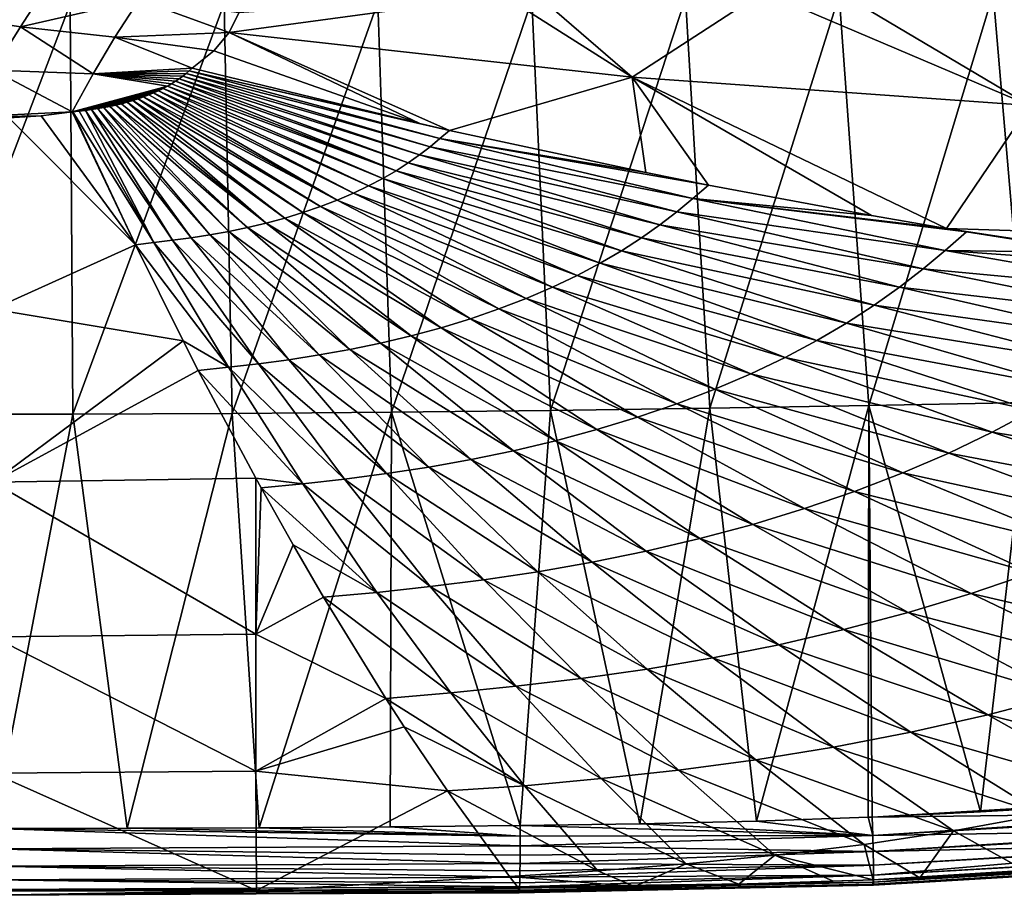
# Model space of a CAD drawing. Header units: metres. Extents: x -109 to 109, y -78 to 121.
# Tile 931 of 1056: x 77 to 85, y -64 to -57. Entities that reach past the tile are written whole.
import ezdxf

# ---------------------------------------------------------------- set-up
doc = ezdxf.new("R2010")
doc.units = ezdxf.units.M
doc.layers.add('solid_508554_SW0001', color=7, linetype='CONTINUOUS')

msp = doc.modelspace()

# ---------------------------------------------------------------- linework, layer by layer
at = {"layer": 'solid_508554_SW0001'}
for points in [[(76.720139, -57.305431, 32.535816), (76.957687, -56.939846, 33.169025), (75.953461, -57.183506, 32.741199)], [(77.676201, -57.085781, 32.905056), (76.957687, -56.939846, 33.169025), (76.720139, -57.305431, 32.535816)], [(84.790375, -56.950096, 32.163689), (83.279495, -57.00909, 32.376728), (84.846024, -57.940487, 30.319105)], [(80.606644, -57.051659, 32.717934), (78.477051, -57.192936, 32.670944), (78.40139, -57.351368, 32.395866)], [(80.606644, -57.051659, 32.717934), (78.40139, -57.351368, 32.395866), (81.64399, -57.712124, 31.388094)], [(80.882187, -57.050903, 32.684856), (80.606644, -57.051659, 32.717934), (81.64399, -57.712124, 31.388094)], [(80.835899, -57.091957, 11.142396), (82.074348, -57.071983, 11.17848), (80.987793, -60.394997, 12.791328)], [(82.700752, -57.024986, 32.454468), (80.882187, -57.050903, 32.684856), (81.64399, -57.712124, 31.388094)], [(82.074348, -57.071983, 11.17848), (82.269669, -60.376289, 12.824247), (80.987793, -60.394997, 12.791328)], [(82.700752, -57.024986, 32.454468), (81.64399, -57.712124, 31.388094), (84.846024, -57.940487, 30.319105)], [(82.074348, -57.071983, 11.17848), (83.312592, -57.052292, 11.226074), (82.269669, -60.376289, 12.824247)], [(83.312592, -57.052292, 11.226074), (83.551346, -60.353901, 12.865998), (82.269669, -60.376289, 12.824247)], [(83.279495, -57.00909, 32.376728), (82.700752, -57.024986, 32.454468), (84.846024, -57.940487, 30.319105)], [(83.312592, -57.052292, 11.226074), (84.550598, -57.037643, 11.283318), (83.551346, -60.353901, 12.865998)], [(84.550598, -57.037643, 11.283318), (84.83271, -60.330124, 12.913544), (83.551346, -60.353901, 12.865998)], [(84.550598, -57.037643, 11.283318), (85.7892, -57.033646, 11.338936), (84.83271, -60.330124, 12.913544)], [(77.120071, -57.124489, 11.090767), (77.141685, -60.422939, 12.74371), (75.858894, -60.422939, 12.743707)], [(75.880562, -57.124493, 11.090763), (77.120071, -57.124489, 11.090767), (75.858894, -60.422939, 12.743707)], [(77.478828, -57.389526, 32.378956), (77.676201, -57.085781, 32.905056), (76.720139, -57.305431, 32.535816)], [(77.120071, -57.124489, 11.090767), (78.359154, -57.11903, 11.099196), (77.141685, -60.422939, 12.74371)], [(78.359154, -57.11903, 11.099196), (78.424126, -60.41835, 12.751461), (77.141685, -60.422939, 12.74371)], [(78.40139, -57.351368, 32.395866), (77.676201, -57.085781, 32.905056), (77.478828, -57.389526, 32.378956)], [(78.40139, -57.351368, 32.395866), (78.477051, -57.192936, 32.670944), (77.676201, -57.085781, 32.905056)], [(78.359154, -57.11903, 11.099196), (79.597588, -57.10815, 11.116257), (78.424126, -60.41835, 12.751461)], [(79.597588, -57.10815, 11.116257), (79.706009, -60.409096, 12.767178), (78.424126, -60.41835, 12.751461)], [(79.597588, -57.10815, 11.116257), (80.835899, -57.091957, 11.142396), (79.706009, -60.409096, 12.767178)], [(80.835899, -57.091957, 11.142396), (80.987793, -60.394997, 12.791328), (79.706009, -60.409096, 12.767178)], [(76.501595, -57.654716, 31.913696), (76.720139, -57.305431, 32.535816), (75.953461, -57.183506, 32.741199)], [(77.305969, -57.684692, 31.853472), (76.720139, -57.305431, 32.535816), (76.501595, -57.654716, 31.913696)], [(77.305969, -57.684692, 31.853472), (77.478828, -57.389526, 32.378956), (76.720139, -57.305431, 32.535816)], [(78.103287, -57.640324, 31.898123), (77.478828, -57.389526, 32.378956), (77.305969, -57.684692, 31.853472)], [(78.277405, -57.500141, 32.138847), (78.40139, -57.351368, 32.395866), (77.478828, -57.389526, 32.378956)], [(78.103287, -57.640324, 31.898123), (78.277405, -57.500141, 32.138847), (77.478828, -57.389526, 32.378956)], [(79.93499, -58.085613, 30.927044), (78.40139, -57.351368, 32.395866), (78.277405, -57.500141, 32.138847)], [(80.174385, -58.140236, 30.798065), (81.64399, -57.712124, 31.388094), (78.40139, -57.351368, 32.395866)], [(79.93499, -58.085613, 30.927044), (80.174385, -58.140236, 30.798065), (78.40139, -57.351368, 32.395866)], [(79.93499, -58.085613, 30.927044), (78.277405, -57.500141, 32.138847), (78.103287, -57.640324, 31.898123)], [(77.135201, -57.990738, 31.291075), (76.501595, -57.654716, 31.913696), (76.25592, -58.034042, 31.213818)], [(77.135201, -57.990738, 31.291075), (77.305969, -57.684692, 31.853472), (76.501595, -57.654716, 31.913696)], [(77.903198, -57.783962, 31.648867), (77.305969, -57.684692, 31.853472), (77.135201, -57.990738, 31.291075)], [(78.078972, -57.661968, 31.860514), (78.103287, -57.640324, 31.898123), (77.305969, -57.684692, 31.853472)], [(78.053734, -57.683331, 31.823439), (78.078972, -57.661968, 31.860514), (77.305969, -57.684692, 31.853472)], [(78.027008, -57.704315, 31.787025), (78.053734, -57.683331, 31.823439), (77.305969, -57.684692, 31.853472)], [(77.998611, -57.724922, 31.75128), (78.027008, -57.704315, 31.787025), (77.305969, -57.684692, 31.853472)], [(77.968567, -57.745094, 31.716286), (77.998611, -57.724922, 31.75128), (77.305969, -57.684692, 31.853472)], [(77.93676, -57.764786, 31.682125), (77.968567, -57.745094, 31.716286), (77.305969, -57.684692, 31.853472)], [(77.903198, -57.783962, 31.648867), (77.93676, -57.764786, 31.682125), (77.305969, -57.684692, 31.853472)], [(79.933159, -58.336452, 30.457958), (78.027008, -57.704315, 31.787025), (77.998611, -57.724922, 31.75128)], [(80.017593, -58.271317, 30.571171), (78.053734, -57.683331, 31.823439), (78.027008, -57.704315, 31.787025)], [(80.017593, -58.271317, 30.571171), (78.027008, -57.704315, 31.787025), (79.933159, -58.336452, 30.457958)], [(80.097061, -58.20583, 30.68474), (78.078972, -57.661968, 31.860514), (78.053734, -57.683331, 31.823439)], [(80.097061, -58.20583, 30.68474), (78.053734, -57.683331, 31.823439), (80.017593, -58.271317, 30.571171)], [(79.93499, -58.085613, 30.927044), (78.103287, -57.640324, 31.898123), (78.078972, -57.661968, 31.860514)], [(79.93499, -58.085613, 30.927044), (78.078972, -57.661968, 31.860514), (80.174385, -58.140236, 30.798065)], [(80.097061, -58.20583, 30.68474), (80.174385, -58.140236, 30.798065), (78.078972, -57.661968, 31.860514)], [(77.867912, -57.802567, 31.6166), (77.903198, -57.783962, 31.648867), (77.135201, -57.990738, 31.291075)], [(79.637253, -58.526863, 30.126406), (77.903198, -57.783962, 31.648867), (77.867912, -57.802567, 31.6166)], [(79.743752, -58.464603, 30.234842), (77.93676, -57.764786, 31.682125), (77.903198, -57.783962, 31.648867)], [(79.743752, -58.464603, 30.234842), (77.903198, -57.783962, 31.648867), (79.637253, -58.526863, 30.126406)], [(79.743752, -58.464603, 30.234842), (77.968567, -57.745094, 31.716286), (77.93676, -57.764786, 31.682125)], [(79.842163, -58.401005, 30.34561), (77.998611, -57.724922, 31.75128), (77.968567, -57.745094, 31.716286)], [(79.842163, -58.401005, 30.34561), (77.968567, -57.745094, 31.716286), (79.743752, -58.464603, 30.234842)], [(79.933159, -58.336452, 30.457958), (77.998611, -57.724922, 31.75128), (79.842163, -58.401005, 30.34561)], [(80.174385, -58.140236, 30.798065), (81.75544, -58.480064, 29.934155), (81.64399, -57.712124, 31.388094)], [(84.176674, -58.9296, 28.570238), (84.846024, -57.940487, 30.319105), (81.64399, -57.712124, 31.388094)], [(83.571953, -58.82539, 28.915543), (84.176674, -58.9296, 28.570238), (81.64399, -57.712124, 31.388094)], [(82.258392, -58.580517, 29.654922), (83.571953, -58.82539, 28.915543), (81.64399, -57.712124, 31.388094)], [(81.75544, -58.480064, 29.934155), (82.258392, -58.580517, 29.654922), (81.64399, -57.712124, 31.388094)], [(77.830978, -57.820553, 31.585411), (77.867912, -57.802567, 31.6166), (77.135201, -57.990738, 31.291075)], [(77.792427, -57.837872, 31.555389), (77.830978, -57.820553, 31.585411), (77.135201, -57.990738, 31.291075)], [(77.752388, -57.854481, 31.526609), (77.792427, -57.837872, 31.555389), (77.135201, -57.990738, 31.291075)], [(77.71096, -57.870323, 31.499161), (77.752388, -57.854481, 31.526609), (77.135201, -57.990738, 31.291075)], [(79.270844, -58.70089, 29.82379), (77.752388, -57.854481, 31.526609), (77.71096, -57.870323, 31.499161)], [(79.270844, -58.70089, 29.82379), (77.792427, -57.837872, 31.555389), (77.752388, -57.854481, 31.526609)], [(79.400406, -58.645489, 29.92001), (77.830978, -57.820553, 31.585411), (77.792427, -57.837872, 31.555389)], [(79.400406, -58.645489, 29.92001), (77.792427, -57.837872, 31.555389), (79.270844, -58.70089, 29.82379)], [(79.522728, -58.587322, 30.021166), (77.867912, -57.802567, 31.6166), (77.830978, -57.820553, 31.585411)], [(79.522728, -58.587322, 30.021166), (77.830978, -57.820553, 31.585411), (79.400406, -58.645489, 29.92001)], [(79.637253, -58.526863, 30.126406), (77.867912, -57.802567, 31.6166), (79.522728, -58.587322, 30.021166)], [(77.668251, -57.885357, 31.473125), (77.71096, -57.870323, 31.499161), (77.135201, -57.990738, 31.291075)], [(77.624352, -57.89954, 31.448572), (77.668251, -57.885357, 31.473125), (77.135201, -57.990738, 31.291075)], [(77.579399, -57.912834, 31.42557), (77.624352, -57.89954, 31.448572), (77.135201, -57.990738, 31.291075)], [(77.533493, -57.925186, 31.404207), (77.579399, -57.912834, 31.42557), (77.135201, -57.990738, 31.291075)], [(77.486725, -57.936577, 31.384514), (77.533493, -57.925186, 31.404207), (77.135201, -57.990738, 31.291075)], [(77.439186, -57.946983, 31.366539), (77.486725, -57.936577, 31.384514), (77.135201, -57.990738, 31.291075)], [(77.390945, -57.956387, 31.350311), (77.439186, -57.946983, 31.366539), (77.135201, -57.990738, 31.291075)], [(78.39653, -58.953979, 29.387222), (77.439186, -57.946983, 31.366539), (77.390945, -57.956387, 31.350311)], [(78.548355, -58.922405, 29.441315), (77.486725, -57.936577, 31.384514), (77.439186, -57.946983, 31.366539)], [(78.548355, -58.922405, 29.441315), (77.439186, -57.946983, 31.366539), (78.39653, -58.953979, 29.387222)], [(78.699173, -58.886471, 29.503021), (77.533493, -57.925186, 31.404207), (77.486725, -57.936577, 31.384514)], [(78.699173, -58.886471, 29.503021), (77.486725, -57.936577, 31.384514), (78.548355, -58.922405, 29.441315)], [(78.699173, -58.886471, 29.503021), (77.579399, -57.912834, 31.42557), (77.533493, -57.925186, 31.404207)], [(78.847954, -58.846161, 29.572432), (77.624352, -57.89954, 31.448572), (77.579399, -57.912834, 31.42557)], [(78.847954, -58.846161, 29.572432), (77.579399, -57.912834, 31.42557), (78.699173, -58.886471, 29.503021)], [(78.993591, -58.801601, 29.649355), (77.668251, -57.885357, 31.473125), (77.624352, -57.89954, 31.448572)], [(78.993591, -58.801601, 29.649355), (77.624352, -57.89954, 31.448572), (78.847954, -58.846161, 29.572432)], [(79.134926, -58.753071, 29.733318), (77.71096, -57.870323, 31.499161), (77.668251, -57.885357, 31.473125)], [(79.134926, -58.753071, 29.733318), (77.668251, -57.885357, 31.473125), (78.993591, -58.801601, 29.649355)], [(79.270844, -58.70089, 29.82379), (77.71096, -57.870323, 31.499161), (79.134926, -58.753071, 29.733318)], [(84.176674, -58.9296, 28.570238), (87.336754, -59.030178, 27.442453), (84.846024, -57.940487, 30.319105)], [(76.887589, -58.022903, 31.233688), (77.135201, -57.990738, 31.291075), (76.25592, -58.034042, 31.213818)], [(76.626274, -58.039379, 31.2043), (76.887589, -58.022903, 31.233688), (76.25592, -58.034042, 31.213818)], [(77.646271, -59.060757, 29.203148), (76.887589, -58.022903, 31.233688), (76.626274, -58.039379, 31.2043)], [(77.646271, -59.060757, 29.203148), (77.135201, -57.990738, 31.291075), (76.887589, -58.022903, 31.233688)], [(77.141632, -57.989716, 31.293005), (77.390945, -57.956387, 31.350311), (77.135201, -57.990738, 31.291075)], [(77.646271, -59.060757, 29.203148), (77.141632, -57.989716, 31.293005), (77.135201, -57.990738, 31.291075)], [(77.141632, -57.989716, 31.293005), (77.342102, -57.964783, 31.335821), (77.390945, -57.956387, 31.350311)], [(77.141632, -57.989716, 31.293005), (77.292694, -57.972256, 31.322945), (77.342102, -57.964783, 31.335821)], [(77.141632, -57.989716, 31.293005), (77.242828, -57.97879, 31.311687), (77.292694, -57.972256, 31.322945)], [(77.141632, -57.989716, 31.293005), (77.192497, -57.984493, 31.301888), (77.242828, -57.97879, 31.311687)], [(77.793793, -59.042515, 29.235563), (77.192497, -57.984493, 31.301888), (77.141632, -57.989716, 31.293005)], [(77.793793, -59.042515, 29.235563), (77.141632, -57.989716, 31.293005), (77.646271, -59.060757, 29.203148)], [(77.793793, -59.042515, 29.235563), (77.242828, -57.97879, 31.311687), (77.192497, -57.984493, 31.301888)], [(77.943016, -59.024921, 29.26589), (77.292694, -57.972256, 31.322945), (77.242828, -57.97879, 31.311687)], [(77.943016, -59.024921, 29.26589), (77.242828, -57.97879, 31.311687), (77.793793, -59.042515, 29.235563)], [(78.093315, -59.004784, 29.300379), (77.342102, -57.964783, 31.335821), (77.292694, -57.972256, 31.322945)], [(78.093315, -59.004784, 29.300379), (77.292694, -57.972256, 31.322945), (77.943016, -59.024921, 29.26589)], [(78.244652, -58.9813, 29.340508), (77.390945, -57.956387, 31.350311), (77.342102, -57.964783, 31.335821)], [(78.244652, -58.9813, 29.340508), (77.342102, -57.964783, 31.335821), (78.093315, -59.004784, 29.300379)], [(78.39653, -58.953979, 29.387222), (77.390945, -57.956387, 31.350311), (78.244652, -58.9813, 29.340508)], [(76.498291, -59.578777, 28.155458), (77.646271, -59.060757, 29.203148), (76.626274, -58.039379, 31.2043)], [(80.097061, -58.20583, 30.68474), (81.75544, -58.480064, 29.934155), (80.174385, -58.140236, 30.798065)], [(80.097061, -58.20583, 30.68474), (80.017593, -58.271317, 30.571171), (82.133896, -58.687794, 29.470415)], [(80.097061, -58.20583, 30.68474), (82.258392, -58.580517, 29.654922), (81.75544, -58.480064, 29.934155)], [(80.097061, -58.20583, 30.68474), (82.133896, -58.687794, 29.470415), (82.258392, -58.580517, 29.654922)], [(79.933159, -58.336452, 30.457958), (79.842163, -58.401005, 30.34561), (81.867653, -58.900452, 29.102173)], [(80.017593, -58.271317, 30.571171), (79.933159, -58.336452, 30.457958), (82.004814, -58.794468, 29.286026)], [(79.933159, -58.336452, 30.457958), (81.867653, -58.900452, 29.102173), (82.004814, -58.794468, 29.286026)], [(80.017593, -58.271317, 30.571171), (82.004814, -58.794468, 29.286026), (82.133896, -58.687794, 29.470415)], [(79.842163, -58.401005, 30.34561), (79.743752, -58.464603, 30.234842), (81.719872, -59.005386, 28.919704)], [(79.842163, -58.401005, 30.34561), (81.719872, -59.005386, 28.919704), (81.867653, -58.900452, 29.102173)], [(79.743752, -58.464603, 30.234842), (79.637253, -58.526863, 30.126406), (81.560066, -59.108704, 28.739796)], [(79.743752, -58.464603, 30.234842), (81.560066, -59.108704, 28.739796), (81.719872, -59.005386, 28.919704)], [(79.637253, -58.526863, 30.126406), (79.522728, -58.587322, 30.021166), (81.387154, -59.209805, 28.563679)], [(79.637253, -58.526863, 30.126406), (81.387154, -59.209805, 28.563679), (81.560066, -59.108704, 28.739796)], [(82.133896, -58.687794, 29.470415), (83.571953, -58.82539, 28.915543), (82.258392, -58.580517, 29.654922)], [(79.400406, -58.645489, 29.92001), (79.270844, -58.70089, 29.82379), (81.002663, -59.402351, 28.228502)], [(79.522728, -58.587322, 30.021166), (79.400406, -58.645489, 29.92001), (81.201225, -59.307945, 28.392765)], [(79.400406, -58.645489, 29.92001), (81.002663, -59.402351, 28.228502), (81.201225, -59.307945, 28.392765)], [(79.522728, -58.587322, 30.021166), (81.201225, -59.307945, 28.392765), (81.387154, -59.209805, 28.563679)], [(79.270844, -58.70089, 29.82379), (79.134926, -58.753071, 29.733318), (80.792351, -59.492275, 28.072275)], [(79.270844, -58.70089, 29.82379), (80.792351, -59.492275, 28.072275), (81.002663, -59.402351, 28.228502)], [(82.133896, -58.687794, 29.470415), (82.004814, -58.794468, 29.286026), (84.165215, -59.106014, 28.222857)], [(82.133896, -58.687794, 29.470415), (84.176674, -58.9296, 28.570238), (83.571953, -58.82539, 28.915543)], [(82.133896, -58.687794, 29.470415), (84.336266, -58.956203, 28.478592), (84.176674, -58.9296, 28.570238)], [(82.133896, -58.687794, 29.470415), (84.165215, -59.106014, 28.222857), (84.336266, -58.956203, 28.478592)], [(78.993591, -58.801601, 29.649355), (78.847954, -58.846161, 29.572432), (80.3423, -59.655762, 27.789108)], [(79.134926, -58.753071, 29.733318), (78.993591, -58.801601, 29.649355), (80.571732, -59.576977, 27.925404)], [(78.993591, -58.801601, 29.649355), (80.3423, -59.655762, 27.789108), (80.571732, -59.576977, 27.925404)], [(79.134926, -58.753071, 29.733318), (80.571732, -59.576977, 27.925404), (80.792351, -59.492275, 28.072275)], [(82.004814, -58.794468, 29.286026), (81.867653, -58.900452, 29.102173), (83.98658, -59.254589, 27.967926)], [(82.004814, -58.794468, 29.286026), (83.98658, -59.254589, 27.967926), (84.165215, -59.106014, 28.222857)], [(78.699173, -58.886471, 29.503021), (78.548355, -58.922405, 29.441315), (79.864334, -59.793591, 27.551603)], [(78.847954, -58.846161, 29.572432), (78.699173, -58.886471, 29.503021), (80.105881, -59.728119, 27.664257)], [(78.699173, -58.886471, 29.503021), (79.864334, -59.793591, 27.551603), (80.105881, -59.728119, 27.664257)], [(78.847954, -58.846161, 29.572432), (80.105881, -59.728119, 27.664257), (80.3423, -59.655762, 27.789108)], [(78.39653, -58.953979, 29.387222), (78.244652, -58.9813, 29.340508), (79.372894, -59.903229, 27.363642)], [(78.548355, -58.922405, 29.441315), (78.39653, -58.953979, 29.387222), (79.619446, -59.851952, 27.45145)], [(78.39653, -58.953979, 29.387222), (79.372894, -59.903229, 27.363642), (79.619446, -59.851952, 27.45145)], [(78.548355, -58.922405, 29.441315), (79.619446, -59.851952, 27.45145), (79.864334, -59.793591, 27.551603)], [(81.867653, -58.900452, 29.102173), (81.719872, -59.005386, 28.919704), (83.796814, -59.40202, 27.713713)], [(81.867653, -58.900452, 29.102173), (83.796814, -59.40202, 27.713713), (83.98658, -59.254589, 27.967926)], [(84.165215, -59.106014, 28.222857), (85.392075, -59.122776, 27.866833), (84.336266, -58.956203, 28.478592)], [(86.406837, -59.26741, 27.269941), (87.336754, -59.030178, 27.442453), (84.176674, -58.9296, 28.570238)], [(85.392075, -59.122776, 27.866833), (86.406837, -59.26741, 27.269941), (84.176674, -58.9296, 28.570238)], [(84.336266, -58.956203, 28.478592), (85.392075, -59.122776, 27.866833), (84.176674, -58.9296, 28.570238)], [(77.793793, -59.042515, 29.235563), (77.646271, -59.060757, 29.203148), (78.393723, -60.04649, 27.117081)], [(77.943016, -59.024921, 29.26589), (77.793793, -59.042515, 29.235563), (78.636192, -60.018188, 27.166481)], [(77.793793, -59.042515, 29.235563), (78.393723, -60.04649, 27.117081), (78.636192, -60.018188, 27.166481)], [(78.093315, -59.004784, 29.300379), (77.943016, -59.024921, 29.26589), (78.880379, -59.985634, 27.22258)], [(77.943016, -59.024921, 29.26589), (78.636192, -60.018188, 27.166481), (78.880379, -59.985634, 27.22258)], [(78.244652, -58.9813, 29.340508), (78.093315, -59.004784, 29.300379), (79.126213, -59.947575, 27.287783)], [(78.093315, -59.004784, 29.300379), (78.880379, -59.985634, 27.22258), (79.126213, -59.947575, 27.287783)], [(78.244652, -58.9813, 29.340508), (79.126213, -59.947575, 27.287783), (79.372894, -59.903229, 27.363642)], [(81.719872, -59.005386, 28.919704), (81.560066, -59.108704, 28.739796), (83.592415, -59.547825, 27.461412)], [(81.719872, -59.005386, 28.919704), (83.592415, -59.547825, 27.461412), (83.796814, -59.40202, 27.713713)], [(76.498291, -59.578777, 28.155458), (78.029907, -59.833317, 27.590302), (77.646271, -59.060757, 29.203148)], [(77.646271, -59.060757, 29.203148), (78.029907, -59.833317, 27.590302), (78.393723, -60.04649, 27.117081)], [(81.560066, -59.108704, 28.739796), (81.387154, -59.209805, 28.563679), (83.371437, -59.691242, 27.212666)], [(81.560066, -59.108704, 28.739796), (83.371437, -59.691242, 27.212666), (83.592415, -59.547825, 27.461412)], [(84.165215, -59.106014, 28.222857), (83.98658, -59.254589, 27.967926), (86.189316, -59.461082, 26.943279)], [(84.165215, -59.106014, 28.222857), (86.406837, -59.26741, 27.269941), (85.392075, -59.122776, 27.866833)], [(84.165215, -59.106014, 28.222857), (86.189316, -59.461082, 26.943279), (86.406837, -59.26741, 27.269941)], [(81.387154, -59.209805, 28.563679), (81.201225, -59.307945, 28.392765), (83.132408, -59.831444, 26.969187)], [(81.387154, -59.209805, 28.563679), (83.132408, -59.831444, 26.969187), (83.371437, -59.691242, 27.212666)], [(83.98658, -59.254589, 27.967926), (83.796814, -59.40202, 27.713713), (85.961273, -59.652966, 26.618208)], [(83.98658, -59.254589, 27.967926), (85.961273, -59.652966, 26.618208), (86.189316, -59.461082, 26.943279)], [(81.201225, -59.307945, 28.392765), (81.002663, -59.402351, 28.228502), (82.875435, -59.967426, 26.732927)], [(81.201225, -59.307945, 28.392765), (82.875435, -59.967426, 26.732927), (83.132408, -59.831444, 26.969187)], [(81.002663, -59.402351, 28.228502), (80.792351, -59.492275, 28.072275), (82.601021, -60.098137, 26.505886)], [(81.002663, -59.402351, 28.228502), (82.601021, -60.098137, 26.505886), (82.875435, -59.967426, 26.732927)], [(83.796814, -59.40202, 27.713713), (83.592415, -59.547825, 27.461412), (85.719109, -59.843128, 26.294065)], [(83.796814, -59.40202, 27.713713), (85.719109, -59.843128, 26.294065), (85.961273, -59.652966, 26.618208)], [(80.792351, -59.492275, 28.072275), (80.571732, -59.576977, 27.925404), (82.310394, -60.222546, 26.28997)], [(80.792351, -59.492275, 28.072275), (82.310394, -60.222546, 26.28997), (82.601021, -60.098137, 26.505886)], [(76.498291, -59.578777, 28.155458), (76.498718, -60.970955, 25.070768), (78.029907, -59.833317, 27.590302)], [(80.571732, -59.576977, 27.925404), (80.3423, -59.655762, 27.789108), (82.005508, -60.339645, 26.08699)], [(80.571732, -59.576977, 27.925404), (82.005508, -60.339645, 26.08699), (82.310394, -60.222546, 26.28997)], [(83.592415, -59.547825, 27.461412), (83.371437, -59.691242, 27.212666), (85.458374, -60.030941, 25.972406)], [(83.592415, -59.547825, 27.461412), (85.458374, -60.030941, 25.972406), (85.719109, -59.843128, 26.294065)], [(80.3423, -59.655762, 27.789108), (80.105881, -59.728119, 27.664257), (81.688423, -60.448486, 25.89863)], [(80.3423, -59.655762, 27.789108), (81.688423, -60.448486, 25.89863), (82.005508, -60.339645, 26.08699)], [(80.105881, -59.728119, 27.664257), (79.864334, -59.793591, 27.551603), (81.361618, -60.548367, 25.726067)], [(80.105881, -59.728119, 27.664257), (81.361618, -60.548367, 25.726067), (81.688423, -60.448486, 25.89863)], [(83.371437, -59.691242, 27.212666), (83.132408, -59.831444, 26.969187), (85.17662, -60.215401, 25.655323)], [(83.371437, -59.691242, 27.212666), (85.17662, -60.215401, 25.655323), (85.458374, -60.030941, 25.972406)], [(76.498718, -60.970955, 25.070768), (78.152, -60.071575, 27.072598), (78.029907, -59.833317, 27.590302)], [(78.029907, -59.833317, 27.590302), (78.152, -60.071575, 27.072598), (78.393723, -60.04649, 27.117081)], [(79.864334, -59.793591, 27.551603), (79.619446, -59.851952, 27.45145), (81.027672, -60.638657, 25.570326)], [(79.864334, -59.793591, 27.551603), (81.027672, -60.638657, 25.570326), (81.361618, -60.548367, 25.726067)], [(83.132408, -59.831444, 26.969187), (82.875435, -59.967426, 26.732927), (84.871964, -60.395451, 25.345011)], [(83.132408, -59.831444, 26.969187), (84.871964, -60.395451, 25.345011), (85.17662, -60.215401, 25.655323)], [(79.372894, -59.903229, 27.363642), (79.126213, -59.947575, 27.287783), (80.347954, -60.789574, 25.310301)], [(79.619446, -59.851952, 27.45145), (79.372894, -59.903229, 27.363642), (80.689011, -60.719048, 25.431812)], [(79.372894, -59.903229, 27.363642), (80.347954, -60.789574, 25.310301), (80.689011, -60.719048, 25.431812)], [(79.619446, -59.851952, 27.45145), (80.689011, -60.719048, 25.431812), (81.027672, -60.638657, 25.570326)], [(78.880379, -59.985634, 27.22258), (78.636192, -60.018188, 27.166481), (79.666321, -60.902496, 25.114805)], [(79.126213, -59.947575, 27.287783), (78.880379, -59.985634, 27.22258), (80.006607, -60.850433, 25.205229)], [(78.880379, -59.985634, 27.22258), (79.666321, -60.902496, 25.114805), (80.006607, -60.850433, 25.205229)], [(79.126213, -59.947575, 27.287783), (80.006607, -60.850433, 25.205229), (80.347954, -60.789574, 25.310301)], [(82.875435, -59.967426, 26.732927), (82.601021, -60.098137, 26.505886), (84.544502, -60.569801, 25.043938)], [(82.875435, -59.967426, 26.732927), (84.544502, -60.569801, 25.043938), (84.871964, -60.395451, 25.345011)], [(76.498718, -60.970955, 25.070768), (78.614334, -60.940289, 25.092907), (78.152, -60.071575, 27.072598)], [(78.393723, -60.04649, 27.117081), (78.152, -60.071575, 27.072598), (78.992416, -60.985142, 24.968109)], [(78.152, -60.071575, 27.072598), (78.614334, -60.940289, 25.092907), (78.992416, -60.985142, 24.968109)], [(78.636192, -60.018188, 27.166481), (78.393723, -60.04649, 27.117081), (79.328217, -60.946835, 25.036871)], [(78.393723, -60.04649, 27.117081), (78.992416, -60.985142, 24.968109), (79.328217, -60.946835, 25.036871)], [(78.636192, -60.018188, 27.166481), (79.328217, -60.946835, 25.036871), (79.666321, -60.902496, 25.114805)], [(82.601021, -60.098137, 26.505886), (82.310394, -60.222546, 26.28997), (84.194862, -60.737118, 24.754642)], [(82.601021, -60.098137, 26.505886), (84.194862, -60.737118, 24.754642), (84.544502, -60.569801, 25.043938)], [(82.310394, -60.222546, 26.28997), (82.005508, -60.339645, 26.08699), (83.824577, -60.896095, 24.479532)], [(82.310394, -60.222546, 26.28997), (83.824577, -60.896095, 24.479532), (84.194862, -60.737118, 24.754642)], [(80.74279, -63.734459, 14.483227), (79.706009, -60.409096, 12.767178), (80.987793, -60.394997, 12.791328)], [(81.706886, -63.720402, 14.49845), (80.74279, -63.734459, 14.483227), (80.987793, -60.394997, 12.791328)], [(81.706886, -63.720402, 14.49845), (80.987793, -60.394997, 12.791328), (82.269669, -60.376289, 12.824247)], [(82.005508, -60.339645, 26.08699), (81.688423, -60.448486, 25.89863), (83.436081, -61.04546, 24.22089)], [(82.646118, -63.698792, 14.513657), (81.706886, -63.720402, 14.49845), (82.269669, -60.376289, 12.824247)], [(82.005508, -60.339645, 26.08699), (83.436081, -61.04546, 24.22089), (83.824577, -60.896095, 24.479532)], [(82.646118, -63.698792, 14.513657), (82.269669, -60.376289, 12.824247), (83.551346, -60.353901, 12.865998)], [(83.544655, -63.667774, 14.526951), (82.646118, -63.698792, 14.513657), (83.551346, -60.353901, 12.865998)], [(83.577591, -63.666416, 14.527399), (83.544655, -63.667774, 14.526951), (83.551346, -60.353901, 12.865998)], [(84.449257, -63.625027, 14.538247), (83.551346, -60.353901, 12.865998), (84.83271, -60.330124, 12.913544)], [(84.449257, -63.625027, 14.538247), (83.577591, -63.666416, 14.527399), (83.551346, -60.353901, 12.865998)], [(85.406647, -63.56852, 14.547657), (84.449257, -63.625027, 14.538247), (84.83271, -60.330124, 12.913544)], [(84.871964, -60.395451, 25.345011), (84.544502, -60.569801, 25.043938), (86.605309, -60.906464, 23.69405)], [(76.500008, -63.758892, 14.451833), (75.858894, -60.422939, 12.743707), (77.141685, -60.422939, 12.74371)], [(77.578415, -63.757393, 14.453883), (76.500008, -63.758892, 14.451833), (77.141685, -60.422939, 12.74371)], [(77.578415, -63.757393, 14.453883), (77.141685, -60.422939, 12.74371), (78.424126, -60.41835, 12.751461)], [(78.642204, -63.752926, 14.459909), (77.578415, -63.757393, 14.453883), (78.424126, -60.41835, 12.751461)], [(78.642204, -63.752926, 14.459909), (78.424126, -60.41835, 12.751461), (79.706009, -60.409096, 12.767178)], [(79.696686, -63.745358, 14.469748), (78.642204, -63.752926, 14.459909), (79.706009, -60.409096, 12.767178)], [(80.74279, -63.734459, 14.483227), (79.696686, -63.745358, 14.469748), (79.706009, -60.409096, 12.767178)], [(81.688423, -60.448486, 25.89863), (81.361618, -60.548367, 25.726067), (83.031967, -61.184021, 23.980831)], [(81.688423, -60.448486, 25.89863), (83.031967, -61.184021, 23.980831), (83.436081, -61.04546, 24.22089)], [(81.361618, -60.548367, 25.726067), (81.027672, -60.638657, 25.570326), (82.615356, -61.310894, 23.760834)], [(81.361618, -60.548367, 25.726067), (82.615356, -61.310894, 23.760834), (83.031967, -61.184021, 23.980831)], [(81.027672, -60.638657, 25.570326), (80.689011, -60.719048, 25.431812), (82.189468, -61.425297, 23.562178)], [(81.027672, -60.638657, 25.570326), (82.189468, -61.425297, 23.562178), (82.615356, -61.310894, 23.760834)], [(84.544502, -60.569801, 25.043938), (84.194862, -60.737118, 24.754642), (86.208061, -61.120167, 23.328886)], [(84.544502, -60.569801, 25.043938), (86.208061, -61.120167, 23.328886), (86.605309, -60.906464, 23.69405)], [(80.689011, -60.719048, 25.431812), (80.347954, -60.789574, 25.310301), (81.757401, -61.526859, 23.385355)], [(80.689011, -60.719048, 25.431812), (81.757401, -61.526859, 23.385355), (82.189468, -61.425297, 23.562178)], [(80.347954, -60.789574, 25.310301), (80.006607, -60.850433, 25.205229), (81.32206, -61.615627, 23.230062)], [(80.347954, -60.789574, 25.310301), (81.32206, -61.615627, 23.230062), (81.757401, -61.526859, 23.385355)], [(84.194862, -60.737118, 24.754642), (83.824577, -60.896095, 24.479532), (85.783943, -61.324734, 22.978008)], [(84.194862, -60.737118, 24.754642), (85.783943, -61.324734, 22.978008), (86.208061, -61.120167, 23.328886)], [(80.006607, -60.850433, 25.205229), (79.666321, -60.902496, 25.114805), (80.886131, -61.691879, 23.095573)], [(80.006607, -60.850433, 25.205229), (80.886131, -61.691879, 23.095573), (81.32206, -61.615627, 23.230062)], [(76.498718, -60.970955, 25.070768), (78.61483, -62.193741, 21.966261), (78.614334, -60.940289, 25.092907)], [(78.614334, -60.940289, 25.092907), (78.657089, -61.017941, 24.908285), (78.992416, -60.985142, 24.968109)], [(78.61483, -62.193741, 21.966261), (78.657089, -61.017941, 24.908285), (78.614334, -60.940289, 25.092907)], [(79.328217, -60.946835, 25.036871), (78.992416, -60.985142, 24.968109), (80.019112, -61.811562, 22.87941)], [(79.666321, -60.902496, 25.114805), (79.328217, -60.946835, 25.036871), (80.451332, -61.756737, 22.979603)], [(79.328217, -60.946835, 25.036871), (80.019112, -61.811562, 22.87941), (80.451332, -61.756737, 22.979603)], [(79.666321, -60.902496, 25.114805), (80.451332, -61.756737, 22.979603), (80.886131, -61.691879, 23.095573)], [(83.824577, -60.896095, 24.479532), (83.436081, -61.04546, 24.22089), (85.334747, -61.518562, 22.644299)], [(83.824577, -60.896095, 24.479532), (85.334747, -61.518562, 22.644299), (85.783943, -61.324734, 22.978008)], [(76.498718, -60.970955, 25.070768), (76.499146, -62.215839, 21.950541), (78.61483, -62.193741, 21.966261)], [(78.61483, -62.193741, 21.966261), (78.914474, -61.475811, 23.791307), (78.657089, -61.017941, 24.908285)], [(78.992416, -60.985142, 24.968109), (78.657089, -61.017941, 24.908285), (79.589676, -61.858524, 22.790789)], [(78.657089, -61.017941, 24.908285), (78.914474, -61.475811, 23.791307), (79.589676, -61.858524, 22.790789)], [(78.992416, -60.985142, 24.968109), (79.589676, -61.858524, 22.790789), (80.019112, -61.811562, 22.87941)], [(83.436081, -61.04546, 24.22089), (83.031967, -61.184021, 23.980831), (84.863365, -61.700119, 22.33049)], [(83.436081, -61.04546, 24.22089), (84.863365, -61.700119, 22.33049), (85.334747, -61.518562, 22.644299)], [(83.031967, -61.184021, 23.980831), (82.615356, -61.310894, 23.760834), (84.372902, -61.867966, 22.03911)], [(83.031967, -61.184021, 23.980831), (84.372902, -61.867966, 22.03911), (84.863365, -61.700119, 22.33049)], [(82.615356, -61.310894, 23.760834), (82.189468, -61.425297, 23.562178), (83.867058, -62.021069, 21.771917)], [(82.615356, -61.310894, 23.760834), (83.867058, -62.021069, 21.771917), (84.372902, -61.867966, 22.03911)], [(82.189468, -61.425297, 23.562178), (81.757401, -61.526859, 23.385355), (83.349724, -62.158504, 21.530436)], [(82.189468, -61.425297, 23.562178), (83.349724, -62.158504, 21.530436), (83.867058, -62.021069, 21.771917)], [(78.61483, -62.193741, 21.966261), (79.159592, -61.896549, 22.718712), (78.914474, -61.475811, 23.791307)], [(78.914474, -61.475811, 23.791307), (79.159592, -61.896549, 22.718712), (79.589676, -61.858524, 22.790789)], [(81.757401, -61.526859, 23.385355), (81.32206, -61.615627, 23.230062), (82.824585, -62.279873, 21.315235)], [(81.757401, -61.526859, 23.385355), (82.824585, -62.279873, 21.315235), (83.349724, -62.158504, 21.530436)], [(81.32206, -61.615627, 23.230062), (80.886131, -61.691879, 23.095573), (82.295158, -62.385277, 21.125938)], [(81.32206, -61.615627, 23.230062), (82.295158, -62.385277, 21.125938), (82.824585, -62.279873, 21.315235)], [(80.886131, -61.691879, 23.095573), (80.451332, -61.756737, 22.979603), (81.764679, -62.475109, 20.961657)], [(80.886131, -61.691879, 23.095573), (81.764679, -62.475109, 20.961657), (82.295158, -62.385277, 21.125938)], [(84.863365, -61.700119, 22.33049), (84.372902, -61.867966, 22.03911), (86.287292, -62.311108, 20.420231)], [(80.019112, -61.811562, 22.87941), (79.589676, -61.858524, 22.790789), (80.708649, -62.614021, 20.696569)], [(80.451332, -61.756737, 22.979603), (80.019112, -61.811562, 22.87941), (81.235245, -62.550785, 20.819633)], [(80.019112, -61.811562, 22.87941), (80.708649, -62.614021, 20.696569), (81.235245, -62.550785, 20.819633)], [(80.451332, -61.756737, 22.979603), (81.235245, -62.550785, 20.819633), (81.764679, -62.475109, 20.961657)], [(78.61483, -62.193741, 21.966261), (79.66188, -62.712112, 20.493916), (79.159592, -61.896549, 22.718712)], [(79.589676, -61.858524, 22.790789), (79.159592, -61.896549, 22.718712), (80.185211, -62.667515, 20.58741)], [(79.159592, -61.896549, 22.718712), (79.66188, -62.712112, 20.493916), (80.185211, -62.667515, 20.58741)], [(79.589676, -61.858524, 22.790789), (80.185211, -62.667515, 20.58741), (80.708649, -62.614021, 20.696569)], [(84.372902, -61.867966, 22.03911), (83.867058, -62.021069, 21.771917), (85.710876, -62.50782, 20.077721)], [(84.372902, -61.867966, 22.03911), (85.710876, -62.50782, 20.077721), (86.287292, -62.311108, 20.420231)], [(83.867058, -62.021069, 21.771917), (83.349724, -62.158504, 21.530436), (85.11615, -62.686211, 19.763344)], [(83.867058, -62.021069, 21.771917), (85.11615, -62.686211, 19.763344), (85.710876, -62.50782, 20.077721)], [(76.499146, -62.215839, 21.950541), (78.61483, -63.297272, 18.813532), (78.61483, -62.193741, 21.966261)], [(76.499146, -62.215839, 21.950541), (76.499573, -63.313438, 18.794777), (78.61483, -63.297272, 18.813532)], [(78.61483, -62.193741, 21.966261), (78.61483, -63.297272, 18.813532), (79.66188, -62.712112, 20.493916)], [(83.349724, -62.158504, 21.530436), (82.824585, -62.279873, 21.315235), (84.507614, -62.845253, 19.478867)], [(83.349724, -62.158504, 21.530436), (84.507614, -62.845253, 19.478867), (85.11615, -62.686211, 19.763344)], [(82.824585, -62.279873, 21.315235), (82.295158, -62.385277, 21.125938), (83.88958, -62.984543, 19.224955)], [(82.824585, -62.279873, 21.315235), (83.88958, -62.984543, 19.224955), (84.507614, -62.845253, 19.478867)], [(82.295158, -62.385277, 21.125938), (81.764679, -62.475109, 20.961657), (83.266159, -63.104301, 19.001173)], [(82.295158, -62.385277, 21.125938), (83.266159, -63.104301, 19.001173), (83.88958, -62.984543, 19.224955)], [(81.764679, -62.475109, 20.961657), (81.235245, -62.550785, 20.819633), (82.641144, -63.205093, 18.80649)], [(81.764679, -62.475109, 20.961657), (82.641144, -63.205093, 18.80649), (83.266159, -63.104301, 19.001173)], [(80.708649, -62.614021, 20.696569), (80.185211, -62.667515, 20.58741), (81.395973, -63.357334, 18.491018)], [(81.235245, -62.550785, 20.819633), (80.708649, -62.614021, 20.696569), (82.017036, -63.288719, 18.637712)], [(80.708649, -62.614021, 20.696569), (81.395973, -63.357334, 18.491018), (82.017036, -63.288719, 18.637712)], [(81.235245, -62.550785, 20.819633), (82.017036, -63.288719, 18.637712), (82.641144, -63.205093, 18.80649)], [(80.185211, -62.667515, 20.58741), (79.66188, -62.712112, 20.493916), (80.778381, -63.414268, 18.360546)], [(80.185211, -62.667515, 20.58741), (80.778381, -63.414268, 18.360546), (81.395973, -63.357334, 18.491018)], [(85.11615, -62.686211, 19.763344), (84.507614, -62.845253, 19.478867), (86.361015, -63.313728, 17.739046)], [(78.61483, -63.297272, 18.813532), (79.809746, -62.940315, 19.832115), (79.66188, -62.712112, 20.493916)], [(79.66188, -62.712112, 20.493916), (79.809746, -62.940315, 19.832115), (80.778381, -63.414268, 18.360546)], [(84.507614, -62.845253, 19.478867), (83.88958, -62.984543, 19.224955), (85.661034, -63.492584, 17.410908)], [(84.507614, -62.845253, 19.478867), (85.661034, -63.492584, 17.410908), (86.361015, -63.313728, 17.739046)], [(78.61483, -63.297272, 18.813532), (80.15815, -63.45676, 18.260576), (79.809746, -62.940315, 19.832115)], [(79.809746, -62.940315, 19.832115), (80.15815, -63.45676, 18.260576), (80.778381, -63.414268, 18.360546)], [(83.88958, -62.984543, 19.224955), (83.266159, -63.104301, 19.001173), (84.949921, -63.647312, 17.117476)], [(83.88958, -62.984543, 19.224955), (84.949921, -63.647312, 17.117476), (85.661034, -63.492584, 17.410908)], [(83.266159, -63.104301, 19.001173), (82.641144, -63.205093, 18.80649), (84.232437, -63.77832, 16.858307)], [(83.266159, -63.104301, 19.001173), (84.232437, -63.77832, 16.858307), (84.949921, -63.647312, 17.117476)], [(82.641144, -63.205093, 18.80649), (82.017036, -63.288719, 18.637712), (83.512962, -63.886421, 16.632284)], [(82.641144, -63.205093, 18.80649), (83.512962, -63.886421, 16.632284), (84.232437, -63.77832, 16.858307)], [(76.499573, -63.313438, 18.794777), (78.620361, -64.257927, 15.613933), (78.61483, -63.297272, 18.813532)], [(76.499573, -63.313438, 18.794777), (76.5, -64.263756, 15.603423), (78.620361, -64.257927, 15.613933)], [(78.61483, -63.297272, 18.813532), (78.620361, -64.257927, 15.613933), (80.15815, -63.45676, 18.260576)], [(82.017036, -63.288719, 18.637712), (81.395973, -63.357334, 18.491018), (82.794411, -63.973934, 16.435822)], [(82.017036, -63.288719, 18.637712), (82.794411, -63.973934, 16.435822), (83.512962, -63.886421, 16.632284)], [(80.778381, -63.414268, 18.360546), (80.15815, -63.45676, 18.260576), (81.36805, -64.099571, 16.112026)], [(81.395973, -63.357334, 18.491018), (80.778381, -63.414268, 18.360546), (82.079262, -64.043602, 16.264612)], [(80.778381, -63.414268, 18.360546), (81.36805, -64.099571, 16.112026), (82.079262, -64.043602, 16.264612)], [(81.395973, -63.357334, 18.491018), (82.079262, -64.043602, 16.264612), (82.794411, -63.973934, 16.435822)], [(78.620361, -64.257927, 15.613933), (80.657951, -64.146179, 15.975979), (80.15815, -63.45676, 18.260576)], [(80.15815, -63.45676, 18.260576), (80.657951, -64.146179, 15.975979), (81.36805, -64.099571, 16.112026)], [(85.406647, -63.56852, 14.547657), (86.400932, -63.498409, 14.553581), (83.577591, -63.666416, 14.527399)], [(86.411179, -63.631886, 14.634771), (83.577591, -63.666416, 14.527399), (86.400932, -63.498409, 14.553581)], [(85.406647, -63.56852, 14.547657), (83.577591, -63.666416, 14.527399), (84.449257, -63.625027, 14.538247)], [(86.411179, -63.631886, 14.634771), (83.582527, -63.814877, 14.61964), (83.577591, -63.666416, 14.527399)], [(86.411179, -63.631886, 14.634771), (86.412537, -63.649567, 14.647811), (83.582527, -63.814877, 14.61964)], [(86.412537, -63.649567, 14.647811), (86.421623, -63.768887, 14.753847), (83.582527, -63.814877, 14.61964)], [(84.949921, -63.647312, 17.117476), (84.232437, -63.77832, 16.858307), (84.82666, -64.108757, 15.740571)], [(83.582527, -63.814877, 14.61964), (80.74279, -63.734459, 14.483227), (81.706886, -63.720402, 14.49845)], [(83.582527, -63.814877, 14.61964), (81.706886, -63.720402, 14.49845), (82.646118, -63.698792, 14.513657)], [(83.582527, -63.814877, 14.61964), (82.646118, -63.698792, 14.513657), (83.544655, -63.667774, 14.526951)], [(83.582527, -63.814877, 14.61964), (83.544655, -63.667774, 14.526951), (83.577591, -63.666416, 14.527399)], [(80.742813, -63.899242, 14.588941), (76.5, -63.921638, 14.557265), (76.500008, -63.758892, 14.451833)], [(80.742897, -63.819546, 14.531861), (76.500008, -63.758892, 14.451833), (77.578415, -63.757393, 14.453883)], [(80.742897, -63.819546, 14.531861), (80.742813, -63.899242, 14.588941), (76.500008, -63.758892, 14.451833)], [(80.742897, -63.819546, 14.531861), (77.578415, -63.757393, 14.453883), (78.642204, -63.752926, 14.459909)], [(80.742897, -63.819546, 14.531861), (78.642204, -63.752926, 14.459909), (79.696686, -63.745358, 14.469748)], [(80.742897, -63.819546, 14.531861), (79.696686, -63.745358, 14.469748), (80.74279, -63.734459, 14.483227)], [(83.582527, -63.814877, 14.61964), (80.742897, -63.819546, 14.531861), (80.74279, -63.734459, 14.483227)], [(84.232437, -63.77832, 16.858307), (83.512962, -63.886421, 16.632284), (83.959702, -64.154686, 15.722105)], [(86.421623, -63.768887, 14.753847), (83.585808, -63.945061, 14.736324), (83.582527, -63.814877, 14.61964)], [(86.421623, -63.768887, 14.753847), (86.422592, -63.781673, 14.767437), (83.585808, -63.945061, 14.736324)], [(86.422592, -63.781673, 14.767437), (86.430161, -63.882133, 14.895834), (83.585808, -63.945061, 14.736324)], [(84.232437, -63.77832, 16.858307), (83.959702, -64.154686, 15.722105), (84.82666, -64.108757, 15.740571)], [(83.582527, -63.814877, 14.61964), (80.742813, -63.899242, 14.588941), (80.742897, -63.819546, 14.531861)], [(83.585808, -63.945061, 14.736324), (80.742813, -63.899242, 14.588941), (83.582527, -63.814877, 14.61964)], [(83.512962, -63.886421, 16.632284), (82.794411, -63.973934, 16.435822), (83.586487, -64.171158, 15.713389)], [(83.512962, -63.886421, 16.632284), (83.586487, -64.171158, 15.713389), (83.959702, -64.154686, 15.722105)], [(86.430161, -63.882133, 14.895834), (83.587914, -64.052956, 14.873904), (83.585808, -63.945061, 14.736324)], [(86.430161, -63.882133, 14.895834), (86.430779, -63.890472, 14.908713), (83.587914, -64.052956, 14.873904)], [(86.430779, -63.890472, 14.908713), (83.588776, -64.135262, 15.028172), (83.587914, -64.052956, 14.873904)], [(86.430779, -63.890472, 14.908713), (86.436501, -63.96788, 15.056037), (83.588776, -64.135262, 15.028172)], [(80.742813, -63.899242, 14.588941), (80.742554, -63.972969, 14.653543), (76.5, -63.921638, 14.557265)], [(80.742119, -64.040016, 14.725051), (76.5, -64.060997, 14.692151), (76.5, -63.921638, 14.557265)], [(80.742554, -63.972969, 14.653543), (80.742119, -64.040016, 14.725051), (76.5, -63.921638, 14.557265)], [(83.585808, -63.945061, 14.736324), (80.742119, -64.040016, 14.725051), (80.742554, -63.972969, 14.653543)], [(83.587914, -64.052956, 14.873904), (80.742119, -64.040016, 14.725051), (83.585808, -63.945061, 14.736324)], [(83.585808, -63.945061, 14.736324), (80.742554, -63.972969, 14.653543), (80.742813, -63.899242, 14.588941)], [(86.436501, -63.96788, 15.056037), (86.436836, -63.9725, 15.067137), (83.588776, -64.135262, 15.028172)], [(80.742119, -64.040016, 14.725051), (80.741516, -64.099747, 14.802775), (76.5, -64.060997, 14.692151)], [(83.587914, -64.052956, 14.873904), (80.741516, -64.099747, 14.802775), (80.742119, -64.040016, 14.725051)], [(82.079262, -64.043602, 16.264612), (81.36805, -64.099571, 16.112026), (81.66259, -64.226212, 15.666269)], [(82.079262, -64.043602, 16.264612), (81.66259, -64.226212, 15.666269), (82.502655, -64.208031, 15.686604)], [(82.794411, -63.973934, 16.435822), (82.079262, -64.043602, 16.264612), (82.502655, -64.208031, 15.686604)], [(82.794411, -63.973934, 16.435822), (82.502655, -64.208031, 15.686604), (83.261963, -64.183891, 15.705526)], [(82.794411, -63.973934, 16.435822), (83.261963, -64.183891, 15.705526), (83.586487, -64.171158, 15.713389)], [(86.440605, -64.036552, 15.593061), (83.586487, -64.171158, 15.713389), (83.58387, -64.207848, 15.542265)], [(86.441826, -64.046722, 15.414851), (86.440605, -64.036552, 15.593061), (83.58387, -64.207848, 15.542265)], [(86.441826, -64.046722, 15.414851), (83.58387, -64.207848, 15.542265), (83.586723, -64.213913, 15.36754)], [(83.586487, -64.171158, 15.713389), (86.43692, -63.994995, 15.766624), (83.959702, -64.154686, 15.722105)], [(86.440605, -64.036552, 15.593061), (86.43692, -63.994995, 15.766624), (83.586487, -64.171158, 15.713389)], [(86.440559, -64.025146, 15.237661), (83.586723, -64.213913, 15.36754), (83.588379, -64.189468, 15.194411)], [(86.440559, -64.025146, 15.237661), (86.441826, -64.046539, 15.40948), (83.586723, -64.213913, 15.36754)], [(86.441826, -64.046539, 15.40948), (86.441826, -64.046722, 15.414851), (83.586723, -64.213913, 15.36754)], [(86.436836, -63.9725, 15.067137), (83.588379, -64.189468, 15.194411), (83.588776, -64.135262, 15.028172)], [(86.436836, -63.9725, 15.067137), (86.440437, -64.023293, 15.22916), (83.588379, -64.189468, 15.194411)], [(86.440437, -64.023293, 15.22916), (86.440559, -64.025146, 15.237661), (83.588379, -64.189468, 15.194411)], [(83.959702, -64.154686, 15.722105), (86.43692, -63.994995, 15.766624), (84.82666, -64.108757, 15.740571)], [(80.740738, -64.151588, 14.88597), (76.5, -64.1717, 14.8514), (76.5, -64.060997, 14.692151)], [(80.741516, -64.099747, 14.802775), (80.740738, -64.151588, 14.88597), (76.5, -64.060997, 14.692151)], [(81.36805, -64.099571, 16.112026), (80.657951, -64.146179, 15.975979), (81.66259, -64.226212, 15.666269)], [(83.587914, -64.052956, 14.873904), (80.740738, -64.151588, 14.88597), (80.741516, -64.099747, 14.802775)], [(83.588776, -64.135262, 15.028172), (80.740738, -64.151588, 14.88597), (83.587914, -64.052956, 14.873904)], [(80.740738, -64.151588, 14.88597), (80.739807, -64.195038, 14.973838), (76.5, -64.1717, 14.8514)], [(80.738724, -64.229675, 15.065534), (76.5, -64.249573, 15.029023), (76.5, -64.1717, 14.8514)], [(80.739807, -64.195038, 14.973838), (80.738724, -64.229675, 15.065534), (76.5, -64.1717, 14.8514)], [(78.620361, -64.257927, 15.613933), (80.729683, -64.239372, 15.645078), (80.657951, -64.146179, 15.975979)], [(80.657951, -64.146179, 15.975979), (80.729683, -64.239372, 15.645078), (81.66259, -64.226212, 15.666269)], [(80.731461, -64.26223, 15.549821), (83.586487, -64.171158, 15.713389), (83.261963, -64.183891, 15.705526)], [(83.58387, -64.207848, 15.542265), (83.586487, -64.171158, 15.713389), (80.731461, -64.26223, 15.549821)], [(80.731461, -64.26223, 15.549821), (83.261963, -64.183891, 15.705526), (82.502655, -64.208031, 15.686604)], [(83.58387, -64.207848, 15.542265), (80.731461, -64.26223, 15.549821), (80.733116, -64.274834, 15.452624)], [(80.731461, -64.26223, 15.549821), (82.502655, -64.208031, 15.686604), (81.66259, -64.226212, 15.666269)], [(83.58387, -64.207848, 15.542265), (80.733116, -64.274834, 15.452624), (80.734688, -64.277863, 15.354658)], [(83.58387, -64.207848, 15.542265), (80.734688, -64.277863, 15.354658), (83.586723, -64.213913, 15.36754)], [(83.588379, -64.189468, 15.194411), (80.737503, -64.255173, 15.160178), (80.738724, -64.229675, 15.065534)], [(83.586723, -64.213913, 15.36754), (80.737503, -64.255173, 15.160178), (83.588379, -64.189468, 15.194411)], [(83.588776, -64.135262, 15.028172), (80.738724, -64.229675, 15.065534), (80.739807, -64.195038, 14.973838)], [(83.588379, -64.189468, 15.194411), (80.738724, -64.229675, 15.065534), (83.588776, -64.135262, 15.028172)], [(83.588776, -64.135262, 15.028172), (80.739807, -64.195038, 14.973838), (80.740738, -64.151588, 14.88597)], [(80.738724, -64.229675, 15.065534), (80.737503, -64.255173, 15.160178), (76.5, -64.249573, 15.029023)], [(76.5, -64.296494, 15.412226), (80.729683, -64.239372, 15.645078), (78.620361, -64.257927, 15.613933)], [(80.731461, -64.26223, 15.549821), (80.729683, -64.239372, 15.645078), (76.5, -64.296494, 15.412226)], [(80.736153, -64.271286, 15.256863), (76.5, -64.291702, 15.218339), (76.5, -64.249573, 15.029023)], [(80.737503, -64.255173, 15.160178), (80.736153, -64.271286, 15.256863), (76.5, -64.249573, 15.029023)], [(76.5, -64.296494, 15.412226), (78.620361, -64.257927, 15.613933), (76.5, -64.263756, 15.603423)], [(80.733116, -64.274834, 15.452624), (80.731461, -64.26223, 15.549821), (76.5, -64.296494, 15.412226)], [(80.736153, -64.271286, 15.256863), (80.734688, -64.277863, 15.354658), (76.5, -64.291702, 15.218339)], [(80.733116, -64.274834, 15.452624), (76.5, -64.296494, 15.412226), (76.5, -64.291702, 15.218339)], [(80.734688, -64.277863, 15.354658), (80.733116, -64.274834, 15.452624), (76.5, -64.291702, 15.218339)], [(80.731461, -64.26223, 15.549821), (81.66259, -64.226212, 15.666269), (80.729683, -64.239372, 15.645078)], [(83.586723, -64.213913, 15.36754), (80.734688, -64.277863, 15.354658), (80.736153, -64.271286, 15.256863)], [(83.586723, -64.213913, 15.36754), (80.736153, -64.271286, 15.256863), (80.737503, -64.255173, 15.160178)]]:
    msp.add_3dface(points, dxfattribs=at)

doc.saveas('drawing.dxf')
